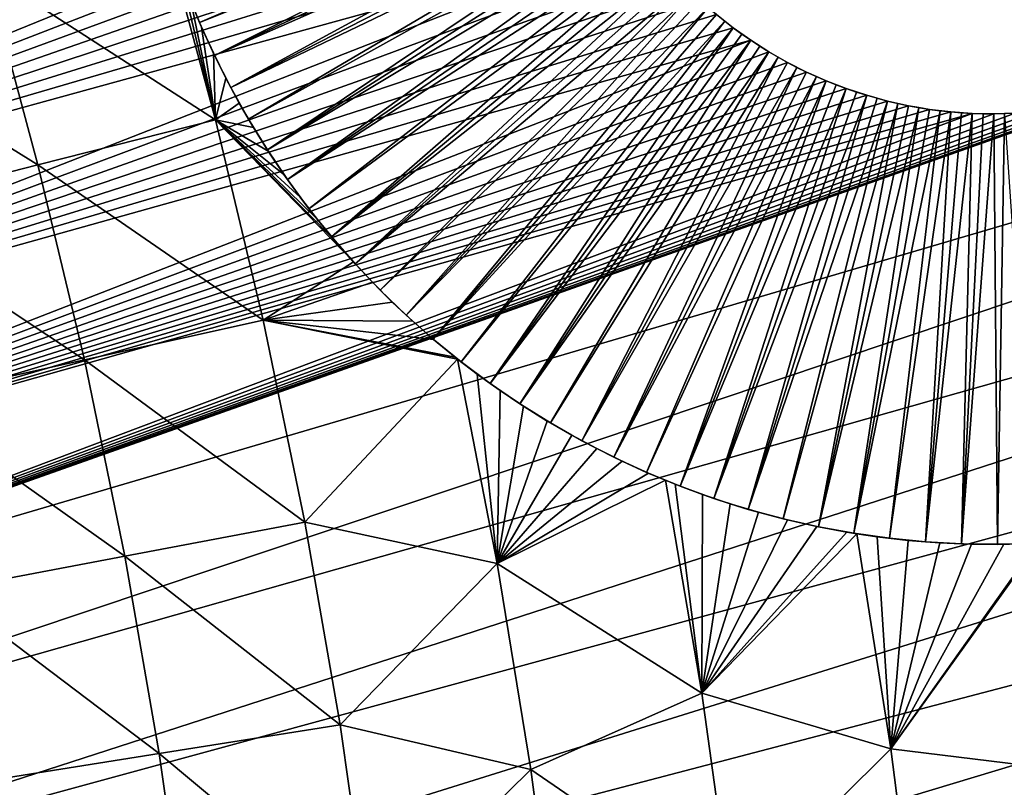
# Model space of a CAD drawing. Header units: millimetres. Extents: x -50 to 50, y -50 to 50.
# Tile 441 of 562: x 33.1 to 38.3, y 5.2 to 9.2. Entities that reach past the tile are written whole.
import ezdxf

# ---------------------------------------------------------------- set-up
doc = ezdxf.new("R2010")
doc.units = ezdxf.units.MM
doc.header["$LTSCALE"] = 65.185185
for name, color, linetype in [('37', 7, 'CONTINUOUS'), ('39', 7, 'CONTINUOUS'), ('57', 7, 'CONTINUOUS'), ('60', 7, 'CONTINUOUS'), ('62', 7, 'CONTINUOUS')]:
    doc.layers.add(name, color=color, linetype=linetype)

msp = doc.modelspace()

# ---------------------------------------------------------------- linework, layer by layer
at = {"layer": '37', "color": 15, "linetype": 'Continuous', "true_color": 0xaf503c}
for points in [[(32.954, 9.4527, -9.2809), (33.8737, 9.7164, -8.7828), (34.1546, 8.6774, -8.7828), (32.954, 9.4527, -9.2809)], [(34.1546, 8.6774, -8.7828), (33.8737, 9.7164, -8.7828), (33.9728, 9.437, -8.7725), (34.1546, 8.6774, -8.7828)], [(32.0275, 9.187, -9.7652), (32.954, 9.4527, -9.2809), (33.2272, 8.4418, -9.2809), (32.0275, 9.187, -9.7652)], [(32.954, 9.4527, -9.2809), (34.1546, 8.6774, -8.7828), (33.2272, 8.4418, -9.2809), (32.954, 9.4527, -9.2809)], [(34.0252, 9.2985, -8.7652), (34.1546, 8.6774, -8.7828), (33.9728, 9.437, -8.7725), (34.0252, 9.2985, -8.7652)], [(34.082, 9.162, -8.755), (34.1546, 8.6774, -8.7828), (34.0252, 9.2985, -8.7652), (34.082, 9.162, -8.755)], [(32.0275, 9.187, -9.7652), (33.2272, 8.4418, -9.2809), (32.293, 8.2046, -9.7652), (32.0275, 9.187, -9.7652)], [(34.1432, 9.0276, -8.742), (34.1546, 8.6774, -8.7828), (34.082, 9.162, -8.755), (34.1432, 9.0276, -8.742)], [(34.2087, 8.8954, -8.7262), (34.1546, 8.6774, -8.7828), (34.1432, 9.0276, -8.742), (34.2087, 8.8954, -8.7262)], [(34.2784, 8.7656, -8.7075), (34.1546, 8.6774, -8.7828), (34.2087, 8.8954, -8.7262), (34.2784, 8.7656, -8.7075)], [(34.3522, 8.6384, -8.6861), (34.1546, 8.6774, -8.7828), (34.2784, 8.7656, -8.7075), (34.3522, 8.6384, -8.6861)], [(34.1546, 8.6774, -8.7828), (34.4036, 7.6302, -8.7828), (33.2272, 8.4418, -9.2809), (34.1546, 8.6774, -8.7828)], [(34.4036, 7.6302, -8.7828), (34.1546, 8.6774, -8.7828), (34.8751, 7.9351, -8.501), (34.4036, 7.6302, -8.7828)], [(34.8751, 7.9351, -8.501), (34.1546, 8.6774, -8.7828), (34.779, 8.0446, -8.5384), (34.8751, 7.9351, -8.501)], [(34.779, 8.0446, -8.5384), (34.1546, 8.6774, -8.7828), (34.6862, 8.1573, -8.5732), (34.779, 8.0446, -8.5384)], [(34.6862, 8.1573, -8.5732), (34.1546, 8.6774, -8.7828), (34.5971, 8.2732, -8.6054), (34.6862, 8.1573, -8.5732)], [(34.5971, 8.2732, -8.6054), (34.1546, 8.6774, -8.7828), (34.5116, 8.3921, -8.635), (34.5971, 8.2732, -8.6054)], [(34.5116, 8.3921, -8.635), (34.1546, 8.6774, -8.7828), (34.4299, 8.5138, -8.6619), (34.5116, 8.3921, -8.635)], [(34.4299, 8.5138, -8.6619), (34.1546, 8.6774, -8.7828), (34.3522, 8.6384, -8.6861), (34.4299, 8.5138, -8.6619)], [(33.2272, 8.4418, -9.2809), (33.4694, 7.4231, -9.2809), (32.293, 8.2046, -9.7652), (33.2272, 8.4418, -9.2809)], [(33.2272, 8.4418, -9.2809), (34.4036, 7.6302, -8.7828), (33.4694, 7.4231, -9.2809), (33.2272, 8.4418, -9.2809)], [(32.293, 8.2046, -9.7652), (33.4694, 7.4231, -9.2809), (32.5284, 7.2145, -9.7652), (32.293, 8.2046, -9.7652)], [(34.9748, 7.8288, -8.4611), (34.4036, 7.6302, -8.7828), (34.8751, 7.9351, -8.501), (34.9748, 7.8288, -8.4611)], [(35.0778, 7.7258, -8.4187), (34.4036, 7.6302, -8.7828), (34.9748, 7.8288, -8.4611), (35.0778, 7.7258, -8.4187)], [(35.184, 7.6262, -8.3738), (34.4036, 7.6302, -8.7828), (35.0778, 7.7258, -8.4187), (35.184, 7.6262, -8.3738)], [(34.4036, 7.6302, -8.7828), (34.6205, 6.5759, -8.7828), (33.4694, 7.4231, -9.2809), (34.4036, 7.6302, -8.7828)], [(34.6205, 6.5759, -8.7828), (34.4036, 7.6302, -8.7828), (35.4184, 7.4277, -8.2712), (34.6205, 6.5759, -8.7828)], [(35.4184, 7.4277, -8.2712), (34.4036, 7.6302, -8.7828), (35.406, 7.4376, -8.2767), (35.4184, 7.4277, -8.2712)], [(35.406, 7.4376, -8.2767), (34.4036, 7.6302, -8.7828), (35.2934, 7.5302, -8.3265), (35.406, 7.4376, -8.2767)], [(35.2934, 7.5302, -8.3265), (34.4036, 7.6302, -8.7828), (35.184, 7.6262, -8.3738), (35.2934, 7.5302, -8.3265)], [(33.4694, 7.4231, -9.2809), (33.6804, 6.3975, -9.2809), (32.5284, 7.2145, -9.7652), (33.4694, 7.4231, -9.2809)], [(33.4694, 7.4231, -9.2809), (34.6205, 6.5759, -8.7828), (33.6804, 6.3975, -9.2809), (33.4694, 7.4231, -9.2809)], [(35.626, 6.3586, -8.271), (34.6205, 6.5759, -8.7828), (35.4184, 7.4277, -8.2712), (35.626, 6.3586, -8.271)], [(35.626, 6.3586, -8.271), (35.4184, 7.4277, -8.2712), (35.5217, 7.3485, -8.2245), (35.626, 6.3586, -8.271)], [(35.626, 6.3586, -8.271), (35.5217, 7.3485, -8.2245), (35.6405, 7.2632, -8.1699), (35.626, 6.3586, -8.271)], [(35.7623, 7.1815, -8.1128), (35.626, 6.3586, -8.271), (35.6405, 7.2632, -8.1699), (35.7623, 7.1815, -8.1128)], [(32.5284, 7.2145, -9.7652), (33.6804, 6.3975, -9.2809), (32.7335, 6.2177, -9.7652), (32.5284, 7.2145, -9.7652)], [(35.8869, 7.1037, -8.0534), (35.626, 6.3586, -8.271), (35.7623, 7.1815, -8.1128), (35.8869, 7.1037, -8.0534)], [(36.0147, 7.0296, -7.9916), (35.626, 6.3586, -8.271), (35.8869, 7.1037, -8.0534), (36.0147, 7.0296, -7.9916)], [(36.1454, 6.9595, -7.9272), (35.626, 6.3586, -8.271), (36.0147, 7.0296, -7.9916), (36.1454, 6.9595, -7.9272)], [(36.2789, 6.8934, -7.8605), (35.626, 6.3586, -8.271), (36.1454, 6.9595, -7.9272), (36.2789, 6.8934, -7.8605)], [(36.4154, 6.8314, -7.7914), (35.626, 6.3586, -8.271), (36.2789, 6.8934, -7.8605), (36.4154, 6.8314, -7.7914)], [(36.5039, 6.7941, -7.746), (35.626, 6.3586, -8.271), (36.4154, 6.8314, -7.7914), (36.5039, 6.7941, -7.746)], [(36.6938, 5.682, -7.7458), (35.626, 6.3586, -8.271), (36.5039, 6.7941, -7.746), (36.6938, 5.682, -7.7458)], [(36.6938, 5.682, -7.7458), (36.5039, 6.7941, -7.746), (36.5549, 6.7736, -7.7197), (36.6938, 5.682, -7.7458)], [(36.6938, 5.682, -7.7458), (36.5549, 6.7736, -7.7197), (36.6972, 6.7202, -7.6455), (36.6938, 5.682, -7.7458)], [(36.8424, 6.6712, -7.5688), (36.6938, 5.682, -7.7458), (36.6972, 6.7202, -7.6455), (36.8424, 6.6712, -7.5688)], [(36.9905, 6.6268, -7.4896), (36.6938, 5.682, -7.7458), (36.8424, 6.6712, -7.5688), (36.9905, 6.6268, -7.4896)], [(37.1413, 6.5873, -7.4078), (36.6938, 5.682, -7.7458), (36.9905, 6.6268, -7.4896), (37.1413, 6.5873, -7.4078)], [(37.2951, 6.5526, -7.3235), (36.6938, 5.682, -7.7458), (37.1413, 6.5873, -7.4078), (37.2951, 6.5526, -7.3235)], [(34.6205, 6.5759, -8.7828), (34.8051, 5.5155, -8.7828), (33.6804, 6.3975, -9.2809), (34.6205, 6.5759, -8.7828)], [(34.8051, 5.5155, -8.7828), (34.6205, 6.5759, -8.7828), (35.626, 6.3586, -8.271), (34.8051, 5.5155, -8.7828)], [(37.4515, 6.5231, -7.2365), (36.6938, 5.682, -7.7458), (37.2951, 6.5526, -7.3235), (37.4515, 6.5231, -7.2365)], [(37.5037, 6.5145, -7.2073), (36.6938, 5.682, -7.7458), (37.4515, 6.5231, -7.2365), (37.5037, 6.5145, -7.2073)], [(37.682, 5.3904, -7.207), (36.6938, 5.682, -7.7458), (37.5037, 6.5145, -7.2073), (37.682, 5.3904, -7.207)], [(37.682, 5.3904, -7.207), (37.5037, 6.5145, -7.2073), (37.6105, 6.4989, -7.147), (37.682, 5.3904, -7.207)], [(37.682, 5.3904, -7.207), (37.6105, 6.4989, -7.147), (37.7722, 6.4802, -7.0549), (37.682, 5.3904, -7.207)], [(37.9365, 6.4673, -6.9602), (37.682, 5.3904, -7.207), (37.7722, 6.4802, -7.0549), (37.9365, 6.4673, -6.9602)], [(38.1032, 6.4603, -6.8629), (37.682, 5.3904, -7.207), (37.9365, 6.4673, -6.9602), (38.1032, 6.4603, -6.8629)], [(38.6341, 5.2734, -6.655), (37.682, 5.3904, -7.207), (38.4525, 6.4658, -6.655), (38.6341, 5.2734, -6.655)], [(38.4525, 6.4658, -6.655), (37.682, 5.3904, -7.207), (38.4432, 6.4653, -6.6606), (38.4525, 6.4658, -6.655)], [(38.4432, 6.4653, -6.6606), (37.682, 5.3904, -7.207), (38.2721, 6.4596, -6.763), (38.4432, 6.4653, -6.6606)], [(38.2721, 6.4596, -6.763), (37.682, 5.3904, -7.207), (38.1032, 6.4603, -6.8629), (38.2721, 6.4596, -6.763)], [(33.6804, 6.3975, -9.2809), (33.86, 5.3659, -9.2809), (32.7335, 6.2177, -9.7652), (33.6804, 6.3975, -9.2809)], [(33.6804, 6.3975, -9.2809), (34.8051, 5.5155, -8.7828), (33.86, 5.3659, -9.2809), (33.6804, 6.3975, -9.2809)], [(35.8012, 5.2834, -8.271), (34.8051, 5.5155, -8.7828), (35.626, 6.3586, -8.271), (35.8012, 5.2834, -8.271)], [(35.8012, 5.2834, -8.271), (35.626, 6.3586, -8.271), (36.6938, 5.682, -7.7458), (35.8012, 5.2834, -8.271)], [(32.7335, 6.2177, -9.7652), (33.86, 5.3659, -9.2809), (32.908, 5.2151, -9.7652), (32.7335, 6.2177, -9.7652)], [(36.8494, 4.5642, -7.7458), (35.8012, 5.2834, -8.271), (36.6938, 5.682, -7.7458), (36.8494, 4.5642, -7.7458)], [(36.8494, 4.5642, -7.7458), (36.6938, 5.682, -7.7458), (37.682, 5.3904, -7.207), (36.8494, 4.5642, -7.7458)], [(34.8051, 5.5155, -8.7828), (34.9572, 4.45, -8.7828), (33.86, 5.3659, -9.2809), (34.8051, 5.5155, -8.7828)], [(34.9572, 4.45, -8.7828), (34.8051, 5.5155, -8.7828), (35.8012, 5.2834, -8.271), (34.9572, 4.45, -8.7828)], [(33.86, 5.3659, -9.2809), (34.008, 4.3292, -9.2809), (32.908, 5.2151, -9.7652), (33.86, 5.3659, -9.2809)], [(33.86, 5.3659, -9.2809), (34.9572, 4.45, -8.7828), (34.008, 4.3292, -9.2809), (33.86, 5.3659, -9.2809)], [(37.8263, 4.2608, -7.207), (36.8494, 4.5642, -7.7458), (37.682, 5.3904, -7.207), (37.8263, 4.2608, -7.207)], [(37.8263, 4.2608, -7.207), (37.682, 5.3904, -7.207), (38.6341, 5.2734, -6.655), (37.8263, 4.2608, -7.207)], [(35.9439, 4.2035, -8.271), (34.9572, 4.45, -8.7828), (35.8012, 5.2834, -8.271), (35.9439, 4.2035, -8.271)], [(35.9439, 4.2035, -8.271), (35.8012, 5.2834, -8.271), (36.8494, 4.5642, -7.7458), (35.9439, 4.2035, -8.271)], [(38.7786, 4.0758, -6.655), (37.8263, 4.2608, -7.207), (38.6341, 5.2734, -6.655), (38.7786, 4.0758, -6.655)], [(32.908, 5.2151, -9.7652), (34.008, 4.3292, -9.2809), (33.0519, 4.2076, -9.7652), (32.908, 5.2151, -9.7652)]]:
    msp.add_3dface(points, dxfattribs=at)
at = {"layer": '39', "color": 15, "linetype": 'Continuous', "true_color": 0xaf503c}
for points in [[(30.4463, 5.8221, 4.5), (48.4369, 11.125, 4.5), (38.8815, 8.8124, 4.5), (30.4463, 5.8221, 4.5)], [(30.57, 5.1324, 4.5), (48.4369, 11.125, 4.5), (30.4463, 5.8221, 4.5), (30.57, 5.1324, 4.5)], [(48.6277, 10.2586, 4.5), (48.4369, 11.125, 4.5), (30.57, 5.1324, 4.5), (48.6277, 10.2586, 4.5)], [(29.5958, 9.2187, 4.5), (29.7965, 8.5473, 4.5), (35.958, 11.004, 4.5), (29.5958, 9.2187, 4.5)], [(35.958, 11.004, 4.5), (29.7965, 8.5473, 4.5), (35.9586, 10.8918, 4.5), (35.958, 11.004, 4.5)], [(35.9586, 10.8918, 4.5), (29.7965, 8.5473, 4.5), (35.9647, 10.7798, 4.5), (35.9586, 10.8918, 4.5)], [(35.9647, 10.7798, 4.5), (29.7965, 8.5473, 4.5), (35.9765, 10.6682, 4.5), (35.9647, 10.7798, 4.5)], [(35.9765, 10.6682, 4.5), (29.7965, 8.5473, 4.5), (35.9937, 10.5574, 4.5), (35.9765, 10.6682, 4.5)], [(35.9937, 10.5574, 4.5), (29.7965, 8.5473, 4.5), (36.0165, 10.4476, 4.5), (35.9937, 10.5574, 4.5)], [(29.7965, 8.5473, 4.5), (36.0447, 10.3389, 4.5), (36.0165, 10.4476, 4.5), (29.7965, 8.5473, 4.5)], [(29.7965, 8.5473, 4.5), (29.9821, 7.8716, 4.5), (36.0447, 10.3389, 4.5), (29.7965, 8.5473, 4.5)], [(36.0447, 10.3389, 4.5), (29.9821, 7.8716, 4.5), (36.0784, 10.2319, 4.5), (36.0447, 10.3389, 4.5)], [(30.6781, 4.4402, 4.5), (48.6277, 10.2586, 4.5), (30.57, 5.1324, 4.5), (30.6781, 4.4402, 4.5)], [(48.803, 9.389, 4.5), (48.6277, 10.2586, 4.5), (30.6781, 4.4402, 4.5), (48.803, 9.389, 4.5)], [(36.0784, 10.2319, 4.5), (29.9821, 7.8716, 4.5), (36.1172, 10.1267, 4.5), (36.0784, 10.2319, 4.5)], [(36.1172, 10.1267, 4.5), (29.9821, 7.8716, 4.5), (36.1613, 10.0235, 4.5), (36.1172, 10.1267, 4.5)], [(36.1613, 10.0235, 4.5), (29.9821, 7.8716, 4.5), (36.2105, 9.9227, 4.5), (36.1613, 10.0235, 4.5)], [(36.2105, 9.9227, 4.5), (29.9821, 7.8716, 4.5), (36.2646, 9.8244, 4.5), (36.2105, 9.9227, 4.5)], [(36.2646, 9.8244, 4.5), (29.9821, 7.8716, 4.5), (36.3236, 9.729, 4.5), (36.2646, 9.8244, 4.5)], [(36.3236, 9.729, 4.5), (29.9821, 7.8716, 4.5), (36.3873, 9.6366, 4.5), (36.3236, 9.729, 4.5)], [(29.9821, 7.8716, 4.5), (30.1522, 7.1921, 4.5), (36.3873, 9.6366, 4.5), (29.9821, 7.8716, 4.5)], [(36.3873, 9.6366, 4.5), (30.1522, 7.1921, 4.5), (36.4555, 9.5475, 4.5), (36.3873, 9.6366, 4.5)], [(36.4555, 9.5475, 4.5), (30.1522, 7.1921, 4.5), (36.528, 9.4619, 4.5), (36.4555, 9.5475, 4.5)], [(36.528, 9.4619, 4.5), (30.1522, 7.1921, 4.5), (36.6047, 9.3801, 4.5), (36.528, 9.4619, 4.5)], [(36.6047, 9.3801, 4.5), (30.1522, 7.1921, 4.5), (36.6854, 9.3022, 4.5), (36.6047, 9.3801, 4.5)], [(30.7706, 3.7457, 4.5), (48.803, 9.389, 4.5), (30.6781, 4.4402, 4.5), (30.7706, 3.7457, 4.5)], [(48.9628, 8.5163, 4.5), (48.803, 9.389, 4.5), (30.7706, 3.7457, 4.5), (48.9628, 8.5163, 4.5)], [(36.6854, 9.3022, 4.5), (30.1522, 7.1921, 4.5), (36.7699, 9.2283, 4.5), (36.6854, 9.3022, 4.5)], [(36.7699, 9.2283, 4.5), (30.1522, 7.1921, 4.5), (36.858, 9.1588, 4.5), (36.7699, 9.2283, 4.5)], [(36.858, 9.1588, 4.5), (30.1522, 7.1921, 4.5), (36.9494, 9.0938, 4.5), (36.858, 9.1588, 4.5)], [(30.1522, 7.1921, 4.5), (30.307, 6.5087, 4.5), (36.9494, 9.0938, 4.5), (30.1522, 7.1921, 4.5)], [(36.9494, 9.0938, 4.5), (30.307, 6.5087, 4.5), (37.0439, 9.0334, 4.5), (36.9494, 9.0938, 4.5)], [(37.0439, 9.0334, 4.5), (30.307, 6.5087, 4.5), (37.1414, 8.9778, 4.5), (37.0439, 9.0334, 4.5)], [(37.1414, 8.9778, 4.5), (30.307, 6.5087, 4.5), (37.2415, 8.9271, 4.5), (37.1414, 8.9778, 4.5)], [(37.2415, 8.9271, 4.5), (30.307, 6.5087, 4.5), (37.3439, 8.8815, 4.5), (37.2415, 8.9271, 4.5)], [(37.3439, 8.8815, 4.5), (30.307, 6.5087, 4.5), (37.4486, 8.841, 4.5), (37.3439, 8.8815, 4.5)], [(37.4486, 8.841, 4.5), (30.307, 6.5087, 4.5), (37.5551, 8.8058, 4.5), (37.4486, 8.841, 4.5)], [(37.5551, 8.8058, 4.5), (30.307, 6.5087, 4.5), (37.6632, 8.776, 4.5), (37.5551, 8.8058, 4.5)], [(38.7737, 8.7815, 4.5), (30.4463, 5.8221, 4.5), (38.8815, 8.8124, 4.5), (38.7737, 8.7815, 4.5)], [(37.6632, 8.776, 4.5), (30.307, 6.5087, 4.5), (37.7728, 8.7515, 4.5), (37.6632, 8.776, 4.5)], [(37.7728, 8.7515, 4.5), (30.307, 6.5087, 4.5), (37.8833, 8.7326, 4.5), (37.7728, 8.7515, 4.5)], [(38.6644, 8.756, 4.5), (30.4463, 5.8221, 4.5), (38.7737, 8.7815, 4.5), (38.6644, 8.756, 4.5)], [(38.554, 8.736, 4.5), (30.4463, 5.8221, 4.5), (38.6644, 8.756, 4.5), (38.554, 8.736, 4.5)], [(37.8833, 8.7326, 4.5), (30.307, 6.5087, 4.5), (37.9947, 8.7192, 4.5), (37.8833, 8.7326, 4.5)], [(37.9947, 8.7192, 4.5), (30.307, 6.5087, 4.5), (38.1066, 8.7114, 4.5), (37.9947, 8.7192, 4.5)], [(30.307, 6.5087, 4.5), (30.4463, 5.8221, 4.5), (38.1066, 8.7114, 4.5), (30.307, 6.5087, 4.5)], [(38.4428, 8.7215, 4.5), (30.4463, 5.8221, 4.5), (38.554, 8.736, 4.5), (38.4428, 8.7215, 4.5)], [(38.3309, 8.7125, 4.5), (30.4463, 5.8221, 4.5), (38.4428, 8.7215, 4.5), (38.3309, 8.7125, 4.5)], [(38.2188, 8.7092, 4.5), (30.4463, 5.8221, 4.5), (38.3309, 8.7125, 4.5), (38.2188, 8.7092, 4.5)], [(38.1066, 8.7114, 4.5), (30.4463, 5.8221, 4.5), (38.2188, 8.7092, 4.5), (38.1066, 8.7114, 4.5)], [(30.8473, 3.0493, 4.5), (48.9628, 8.5163, 4.5), (30.7706, 3.7457, 4.5), (30.8473, 3.0493, 4.5)], [(49.1069, 7.641, 4.5), (48.9628, 8.5163, 4.5), (30.8473, 3.0493, 4.5), (49.1069, 7.641, 4.5)], [(30.9083, 2.3513, 4.5), (49.1069, 7.641, 4.5), (30.8473, 3.0493, 4.5), (30.9083, 2.3513, 4.5)], [(30.9535, 1.6522, 4.5), (49.1069, 7.641, 4.5), (30.9083, 2.3513, 4.5), (30.9535, 1.6522, 4.5)], [(49.2355, 6.7632, 4.5), (49.1069, 7.641, 4.5), (30.9535, 1.6522, 4.5), (49.2355, 6.7632, 4.5)], [(30.9829, 0.9522, 4.5), (49.2355, 6.7632, 4.5), (30.9535, 1.6522, 4.5), (30.9829, 0.9522, 4.5)], [(49.3483, 5.8833, 4.5), (49.2355, 6.7632, 4.5), (30.9829, 0.9522, 4.5), (49.3483, 5.8833, 4.5)], [(30.9964, 0.2516, 4.5), (49.3483, 5.8833, 4.5), (30.9829, 0.9522, 4.5), (30.9964, 0.2516, 4.5)], [(49.4454, 5.0015, 4.5), (49.3483, 5.8833, 4.5), (30.9964, 0.2516, 4.5), (49.4454, 5.0015, 4.5)]]:
    msp.add_3dface(points, dxfattribs=at)
at = {"layer": '57', "color": 15, "linetype": 'Continuous', "true_color": 0xaf503c}
for points in [[(36.7699, 9.2283, -0.5), (36.858, 9.1588, 4.5), (36.8135, 9.193, -0.5), (36.7699, 9.2283, -0.5)], [(36.7699, 9.2283, 4.5), (36.858, 9.1588, 4.5), (36.7699, 9.2283, -0.5), (36.7699, 9.2283, 4.5)], [(36.8135, 9.193, -0.5), (36.858, 9.1588, 4.5), (36.858, 9.1588, -0.5), (36.8135, 9.193, -0.5)], [(36.858, 9.1588, 4.5), (36.9494, 9.0938, 4.5), (36.858, 9.1588, -0.5), (36.858, 9.1588, 4.5)], [(36.858, 9.1588, -0.5), (36.9494, 9.0938, 4.5), (36.9033, 9.1257, -0.5), (36.858, 9.1588, -0.5)], [(36.9033, 9.1257, -0.5), (36.9494, 9.0938, 4.5), (36.9494, 9.0938, -0.5), (36.9033, 9.1257, -0.5)], [(36.9494, 9.0938, 4.5), (37.0439, 9.0334, 4.5), (36.9494, 9.0938, -0.5), (36.9494, 9.0938, 4.5)], [(36.9494, 9.0938, -0.5), (37.0439, 9.0334, 4.5), (36.9963, 9.063, -0.5), (36.9494, 9.0938, -0.5)], [(36.9963, 9.063, -0.5), (37.0439, 9.0334, 4.5), (37.0439, 9.0334, -0.5), (36.9963, 9.063, -0.5)], [(37.0439, 9.0334, -0.5), (37.1414, 8.9778, 4.5), (37.0923, 9.005, -0.5), (37.0439, 9.0334, -0.5)], [(37.0439, 9.0334, 4.5), (37.1414, 8.9778, 4.5), (37.0439, 9.0334, -0.5), (37.0439, 9.0334, 4.5)], [(37.0923, 9.005, -0.5), (37.1414, 8.9778, 4.5), (37.1414, 8.9778, -0.5), (37.0923, 9.005, -0.5)], [(37.1414, 8.9778, -0.5), (37.2415, 8.9271, 4.5), (37.1911, 8.9518, -0.5), (37.1414, 8.9778, -0.5)], [(37.1414, 8.9778, 4.5), (37.2415, 8.9271, 4.5), (37.1414, 8.9778, -0.5), (37.1414, 8.9778, 4.5)], [(37.1911, 8.9518, -0.5), (37.2415, 8.9271, 4.5), (37.2415, 8.9271, -0.5), (37.1911, 8.9518, -0.5)], [(37.2415, 8.9271, 4.5), (37.3439, 8.8815, 4.5), (37.2415, 8.9271, -0.5), (37.2415, 8.9271, 4.5)], [(37.2415, 8.9271, -0.5), (37.3439, 8.8815, 4.5), (37.2924, 8.9037, -0.5), (37.2415, 8.9271, -0.5)], [(37.2924, 8.9037, -0.5), (37.3439, 8.8815, 4.5), (37.3439, 8.8815, -0.5), (37.2924, 8.9037, -0.5)], [(37.3439, 8.8815, 4.5), (37.4486, 8.841, 4.5), (37.3439, 8.8815, -0.5), (37.3439, 8.8815, 4.5)], [(37.3439, 8.8815, -0.5), (37.4486, 8.841, 4.5), (37.396, 8.8606, -0.5), (37.3439, 8.8815, -0.5)], [(37.396, 8.8606, -0.5), (37.4486, 8.841, 4.5), (37.4486, 8.841, -0.5), (37.396, 8.8606, -0.5)], [(37.4486, 8.841, -0.5), (37.5551, 8.8058, 4.5), (37.5016, 8.8227, -0.5), (37.4486, 8.841, -0.5)], [(37.4486, 8.841, 4.5), (37.5551, 8.8058, 4.5), (37.4486, 8.841, -0.5), (37.4486, 8.841, 4.5)], [(37.5016, 8.8227, -0.5), (37.5551, 8.8058, 4.5), (37.5551, 8.8058, -0.5), (37.5016, 8.8227, -0.5)], [(37.5551, 8.8058, -0.5), (37.6632, 8.776, 4.5), (37.609, 8.7902, -0.5), (37.5551, 8.8058, -0.5)], [(37.5551, 8.8058, 4.5), (37.6632, 8.776, 4.5), (37.5551, 8.8058, -0.5), (37.5551, 8.8058, 4.5)], [(37.609, 8.7902, -0.5), (37.6632, 8.776, 4.5), (37.6633, 8.776, -0.5), (37.609, 8.7902, -0.5)], [(37.6632, 8.776, 4.5), (37.7728, 8.7515, 4.5), (37.6633, 8.776, -0.5), (37.6632, 8.776, 4.5)], [(37.6633, 8.776, -0.5), (37.7728, 8.7515, 4.5), (37.7178, 8.7631, -0.5), (37.6633, 8.776, -0.5)], [(37.7178, 8.7631, -0.5), (37.7728, 8.7515, 4.5), (37.7727, 8.7515, -0.5), (37.7178, 8.7631, -0.5)], [(37.7728, 8.7515, 4.5), (37.8833, 8.7326, 4.5), (37.7727, 8.7515, -0.5), (37.7728, 8.7515, 4.5)], [(37.7727, 8.7515, -0.5), (37.8833, 8.7326, 4.5), (37.8279, 8.7414, -0.5), (37.7727, 8.7515, -0.5)], [(37.8279, 8.7414, -0.5), (37.8833, 8.7326, 4.5), (37.8833, 8.7326, -0.5), (37.8279, 8.7414, -0.5)], [(37.8833, 8.7326, -0.5), (37.9947, 8.7192, 4.5), (37.9389, 8.7252, -0.5), (37.8833, 8.7326, -0.5)], [(37.8833, 8.7326, 4.5), (37.9947, 8.7192, 4.5), (37.8833, 8.7326, -0.5), (37.8833, 8.7326, 4.5)], [(37.9389, 8.7252, -0.5), (37.9947, 8.7192, 4.5), (37.9947, 8.7192, -0.5), (37.9389, 8.7252, -0.5)], [(37.9947, 8.7192, -0.5), (38.1066, 8.7114, 4.5), (38.0506, 8.7146, -0.5), (37.9947, 8.7192, -0.5)], [(37.9947, 8.7192, 4.5), (38.1066, 8.7114, 4.5), (37.9947, 8.7192, -0.5), (37.9947, 8.7192, 4.5)], [(38.0506, 8.7146, -0.5), (38.1066, 8.7114, 4.5), (38.1066, 8.7114, -0.5), (38.0506, 8.7146, -0.5)], [(38.1066, 8.7114, 4.5), (38.2188, 8.7092, 4.5), (38.1066, 8.7114, -0.5), (38.1066, 8.7114, 4.5)], [(38.1066, 8.7114, -0.5), (38.2188, 8.7092, 4.5), (38.1627, 8.7096, -0.5), (38.1066, 8.7114, -0.5)], [(38.1627, 8.7096, -0.5), (38.2188, 8.7092, 4.5), (38.2188, 8.7092, -0.5), (38.1627, 8.7096, -0.5)], [(38.2188, 8.7092, 4.5), (38.3309, 8.7125, 4.5), (38.2188, 8.7092, -0.5), (38.2188, 8.7092, 4.5)], [(38.2188, 8.7092, -0.5), (38.3309, 8.7125, 4.5), (38.2749, 8.7101, -0.5), (38.2188, 8.7092, -0.5)]]:
    msp.add_3dface(points, dxfattribs=at)
at = {"layer": '60', "color": 15, "linetype": 'Continuous', "true_color": 0xaf503c}
for points in [[(34.0715, 9.1864, -2.75), (34.0252, 9.2985, -8.7652), (34.0009, 9.3611, -2.75), (34.0715, 9.1864, -2.75)], [(34.082, 9.162, -8.755), (34.0252, 9.2985, -8.7652), (34.0715, 9.1864, -2.75), (34.082, 9.162, -8.755)], [(34.1493, 9.0147, -2.75), (34.082, 9.162, -8.755), (34.0715, 9.1864, -2.75), (34.1493, 9.0147, -2.75)], [(34.1432, 9.0276, -8.742), (34.082, 9.162, -8.755), (34.1493, 9.0147, -2.75), (34.1432, 9.0276, -8.742)], [(34.2087, 8.8954, -8.7262), (34.1432, 9.0276, -8.742), (34.1493, 9.0147, -2.75), (34.2087, 8.8954, -8.7262)], [(34.2343, 8.8465, -2.75), (34.2087, 8.8954, -8.7262), (34.1493, 9.0147, -2.75), (34.2343, 8.8465, -2.75)], [(34.2784, 8.7656, -8.7075), (34.2087, 8.8954, -8.7262), (34.2343, 8.8465, -2.75), (34.2784, 8.7656, -8.7075)], [(34.3263, 8.682, -2.75), (34.2784, 8.7656, -8.7075), (34.2343, 8.8465, -2.75), (34.3263, 8.682, -2.75)], [(34.3522, 8.6384, -8.6861), (34.2784, 8.7656, -8.7075), (34.3263, 8.682, -2.75), (34.3522, 8.6384, -8.6861)], [(34.425, 8.5214, -2.75), (34.3522, 8.6384, -8.6861), (34.3263, 8.682, -2.75), (34.425, 8.5214, -2.75)], [(34.4299, 8.5138, -8.6619), (34.3522, 8.6384, -8.6861), (34.425, 8.5214, -2.75), (34.4299, 8.5138, -8.6619)], [(34.5304, 8.3652, -2.75), (34.4299, 8.5138, -8.6619), (34.425, 8.5214, -2.75), (34.5304, 8.3652, -2.75)], [(34.5116, 8.3921, -8.635), (34.4299, 8.5138, -8.6619), (34.5304, 8.3652, -2.75), (34.5116, 8.3921, -8.635)], [(34.5971, 8.2732, -8.6054), (34.5116, 8.3921, -8.635), (34.5304, 8.3652, -2.75), (34.5971, 8.2732, -8.6054)], [(34.6423, 8.2135, -2.75), (34.5971, 8.2732, -8.6054), (34.5304, 8.3652, -2.75), (34.6423, 8.2135, -2.75)], [(34.6862, 8.1573, -8.5732), (34.5971, 8.2732, -8.6054), (34.6423, 8.2135, -2.75), (34.6862, 8.1573, -8.5732)], [(34.7604, 8.0666, -2.75), (34.6862, 8.1573, -8.5732), (34.6423, 8.2135, -2.75), (34.7604, 8.0666, -2.75)], [(34.779, 8.0446, -8.5384), (34.6862, 8.1573, -8.5732), (34.7604, 8.0666, -2.75), (34.779, 8.0446, -8.5384)], [(34.8845, 7.9248, -2.75), (34.779, 8.0446, -8.5384), (34.7604, 8.0666, -2.75), (34.8845, 7.9248, -2.75)], [(34.8751, 7.9351, -8.501), (34.779, 8.0446, -8.5384), (34.8845, 7.9248, -2.75), (34.8751, 7.9351, -8.501)], [(34.9748, 7.8288, -8.4611), (34.8751, 7.9351, -8.501), (34.8845, 7.9248, -2.75), (34.9748, 7.8288, -8.4611)], [(35.0145, 7.7883, -2.75), (34.9748, 7.8288, -8.4611), (34.8845, 7.9248, -2.75), (35.0145, 7.7883, -2.75)], [(35.0778, 7.7258, -8.4187), (34.9748, 7.8288, -8.4611), (35.0145, 7.7883, -2.75), (35.0778, 7.7258, -8.4187)], [(35.1501, 7.6573, -2.75), (35.0778, 7.7258, -8.4187), (35.0145, 7.7883, -2.75), (35.1501, 7.6573, -2.75)], [(35.184, 7.6262, -8.3738), (35.0778, 7.7258, -8.4187), (35.1501, 7.6573, -2.75), (35.184, 7.6262, -8.3738)], [(35.291, 7.5322, -2.75), (35.184, 7.6262, -8.3738), (35.1501, 7.6573, -2.75), (35.291, 7.5322, -2.75)], [(35.2934, 7.5302, -8.3265), (35.184, 7.6262, -8.3738), (35.291, 7.5322, -2.75), (35.2934, 7.5302, -8.3265)], [(35.4371, 7.4131, -2.75), (35.2934, 7.5302, -8.3265), (35.291, 7.5322, -2.75), (35.4371, 7.4131, -2.75)], [(35.406, 7.4376, -8.2767), (35.2934, 7.5302, -8.3265), (35.4371, 7.4131, -2.75), (35.406, 7.4376, -8.2767)], [(35.4184, 7.4277, -8.2712), (35.406, 7.4376, -8.2767), (35.4371, 7.4131, -2.75), (35.4184, 7.4277, -8.2712)], [(35.5217, 7.3485, -8.2245), (35.4184, 7.4277, -8.2712), (35.4371, 7.4131, -2.75), (35.5217, 7.3485, -8.2245)], [(35.588, 7.3002, -2.75), (35.5217, 7.3485, -8.2245), (35.4371, 7.4131, -2.75), (35.588, 7.3002, -2.75)], [(35.6405, 7.2632, -8.1699), (35.5217, 7.3485, -8.2245), (35.588, 7.3002, -2.75), (35.6405, 7.2632, -8.1699)], [(35.7435, 7.1937, -2.75), (35.6405, 7.2632, -8.1699), (35.588, 7.3002, -2.75), (35.7435, 7.1937, -2.75)], [(35.7623, 7.1815, -8.1128), (35.6405, 7.2632, -8.1699), (35.7435, 7.1937, -2.75), (35.7623, 7.1815, -8.1128)], [(35.9034, 7.0938, -2.75), (35.7623, 7.1815, -8.1128), (35.7435, 7.1937, -2.75), (35.9034, 7.0938, -2.75)], [(35.8869, 7.1037, -8.0534), (35.7623, 7.1815, -8.1128), (35.9034, 7.0938, -2.75), (35.8869, 7.1037, -8.0534)], [(36.0147, 7.0296, -7.9916), (35.8869, 7.1037, -8.0534), (35.9034, 7.0938, -2.75), (36.0147, 7.0296, -7.9916)], [(36.0673, 7.0007, -2.75), (36.0147, 7.0296, -7.9916), (35.9034, 7.0938, -2.75), (36.0673, 7.0007, -2.75)], [(36.1454, 6.9595, -7.9272), (36.0147, 7.0296, -7.9916), (36.0673, 7.0007, -2.75), (36.1454, 6.9595, -7.9272)], [(36.2349, 6.9146, -2.75), (36.1454, 6.9595, -7.9272), (36.0673, 7.0007, -2.75), (36.2349, 6.9146, -2.75)], [(36.2789, 6.8934, -7.8605), (36.1454, 6.9595, -7.9272), (36.2349, 6.9146, -2.75), (36.2789, 6.8934, -7.8605)], [(36.406, 6.8355, -2.75), (36.2789, 6.8934, -7.8605), (36.2349, 6.9146, -2.75), (36.406, 6.8355, -2.75)], [(36.4154, 6.8314, -7.7914), (36.2789, 6.8934, -7.8605), (36.406, 6.8355, -2.75), (36.4154, 6.8314, -7.7914)], [(36.5803, 6.7637, -2.75), (36.4154, 6.8314, -7.7914), (36.406, 6.8355, -2.75), (36.5803, 6.7637, -2.75)], [(36.5039, 6.7941, -7.746), (36.4154, 6.8314, -7.7914), (36.5803, 6.7637, -2.75), (36.5039, 6.7941, -7.746)], [(36.5549, 6.7736, -7.7197), (36.5039, 6.7941, -7.746), (36.5803, 6.7637, -2.75), (36.5549, 6.7736, -7.7197)], [(36.6972, 6.7202, -7.6455), (36.5549, 6.7736, -7.7197), (36.5803, 6.7637, -2.75), (36.6972, 6.7202, -7.6455)], [(36.7574, 6.6992, -2.75), (36.6972, 6.7202, -7.6455), (36.5803, 6.7637, -2.75), (36.7574, 6.6992, -2.75)], [(36.8424, 6.6712, -7.5688), (36.6972, 6.7202, -7.6455), (36.7574, 6.6992, -2.75), (36.8424, 6.6712, -7.5688)], [(36.937, 6.6422, -2.75), (36.8424, 6.6712, -7.5688), (36.7574, 6.6992, -2.75), (36.937, 6.6422, -2.75)], [(36.9905, 6.6268, -7.4896), (36.8424, 6.6712, -7.5688), (36.937, 6.6422, -2.75), (36.9905, 6.6268, -7.4896)], [(37.1189, 6.5928, -2.75), (36.9905, 6.6268, -7.4896), (36.937, 6.6422, -2.75), (37.1189, 6.5928, -2.75)], [(37.1413, 6.5873, -7.4078), (36.9905, 6.6268, -7.4896), (37.1189, 6.5928, -2.75), (37.1413, 6.5873, -7.4078)], [(37.3027, 6.551, -2.75), (37.1413, 6.5873, -7.4078), (37.1189, 6.5928, -2.75), (37.3027, 6.551, -2.75)], [(37.2951, 6.5526, -7.3235), (37.1413, 6.5873, -7.4078), (37.3027, 6.551, -2.75), (37.2951, 6.5526, -7.3235)], [(37.4515, 6.5231, -7.2365), (37.2951, 6.5526, -7.3235), (37.3027, 6.551, -2.75), (37.4515, 6.5231, -7.2365)], [(37.4881, 6.517, -2.75), (37.4515, 6.5231, -7.2365), (37.3027, 6.551, -2.75), (37.4881, 6.517, -2.75)], [(37.5037, 6.5145, -7.2073), (37.4515, 6.5231, -7.2365), (37.4881, 6.517, -2.75), (37.5037, 6.5145, -7.2073)], [(37.6748, 6.4908, -2.75), (37.5037, 6.5145, -7.2073), (37.4881, 6.517, -2.75), (37.6748, 6.4908, -2.75)], [(37.6105, 6.4989, -7.147), (37.5037, 6.5145, -7.2073), (37.6748, 6.4908, -2.75), (37.6105, 6.4989, -7.147)], [(37.7722, 6.4802, -7.0549), (37.6105, 6.4989, -7.147), (37.6748, 6.4908, -2.75), (37.7722, 6.4802, -7.0549)], [(37.8623, 6.4724, -2.75), (37.7722, 6.4802, -7.0549), (37.6748, 6.4908, -2.75), (37.8623, 6.4724, -2.75)], [(37.9365, 6.4673, -6.9602), (37.7722, 6.4802, -7.0549), (37.8623, 6.4724, -2.75), (37.9365, 6.4673, -6.9602)], [(38.0505, 6.4619, -2.75), (37.9365, 6.4673, -6.9602), (37.8623, 6.4724, -2.75), (38.0505, 6.4619, -2.75)], [(38.1032, 6.4603, -6.8629), (37.9365, 6.4673, -6.9602), (38.0505, 6.4619, -2.75), (38.1032, 6.4603, -6.8629)], [(38.239, 6.4592, -2.75), (38.1032, 6.4603, -6.8629), (38.0505, 6.4619, -2.75), (38.239, 6.4592, -2.75)], [(38.2721, 6.4596, -6.763), (38.1032, 6.4603, -6.8629), (38.239, 6.4592, -2.75), (38.2721, 6.4596, -6.763)], [(38.4274, 6.4645, -2.75), (38.2721, 6.4596, -6.763), (38.239, 6.4592, -2.75), (38.4274, 6.4645, -2.75)], [(38.4432, 6.4653, -6.6606), (38.2721, 6.4596, -6.763), (38.4274, 6.4645, -2.75), (38.4432, 6.4653, -6.6606)]]:
    msp.add_3dface(points, dxfattribs=at)
at = {"layer": '62', "color": 15, "linetype": 'Continuous', "true_color": 0xaf503c}
for points in [[(36.1386, 10.0748, -0.5), (34.0715, 9.1864, -2.75), (34.0009, 9.3611, -2.75), (36.1386, 10.0748, -0.5)], [(36.1386, 10.0748, -0.5), (36.1613, 10.0235, -0.5), (34.0715, 9.1864, -2.75), (36.1386, 10.0748, -0.5)], [(36.1613, 10.0235, -0.5), (34.1493, 9.0147, -2.75), (34.0715, 9.1864, -2.75), (36.1613, 10.0235, -0.5)], [(36.1613, 10.0235, -0.5), (36.1853, 9.9728, -0.5), (34.1493, 9.0147, -2.75), (36.1613, 10.0235, -0.5)], [(36.1853, 9.9728, -0.5), (36.2105, 9.9227, -0.5), (34.1493, 9.0147, -2.75), (36.1853, 9.9728, -0.5)], [(36.2105, 9.9227, -0.5), (34.2343, 8.8465, -2.75), (34.1493, 9.0147, -2.75), (36.2105, 9.9227, -0.5)], [(36.2105, 9.9227, -0.5), (36.237, 9.8732, -0.5), (34.2343, 8.8465, -2.75), (36.2105, 9.9227, -0.5)], [(36.237, 9.8732, -0.5), (36.2647, 9.8244, -0.5), (34.2343, 8.8465, -2.75), (36.237, 9.8732, -0.5)], [(36.2647, 9.8244, -0.5), (34.3263, 8.682, -2.75), (34.2343, 8.8465, -2.75), (36.2647, 9.8244, -0.5)], [(36.2647, 9.8244, -0.5), (36.2935, 9.7763, -0.5), (34.3263, 8.682, -2.75), (36.2647, 9.8244, -0.5)], [(36.2935, 9.7763, -0.5), (34.425, 8.5214, -2.75), (34.3263, 8.682, -2.75), (36.2935, 9.7763, -0.5)], [(36.2935, 9.7763, -0.5), (36.3236, 9.729, -0.5), (34.425, 8.5214, -2.75), (36.2935, 9.7763, -0.5)], [(36.3236, 9.729, -0.5), (36.3549, 9.6824, -0.5), (34.425, 8.5214, -2.75), (36.3236, 9.729, -0.5)], [(36.3549, 9.6824, -0.5), (34.5304, 8.3652, -2.75), (34.425, 8.5214, -2.75), (36.3549, 9.6824, -0.5)], [(36.3549, 9.6824, -0.5), (36.3873, 9.6366, -0.5), (34.5304, 8.3652, -2.75), (36.3549, 9.6824, -0.5)], [(36.3873, 9.6366, -0.5), (36.4208, 9.5916, -0.5), (34.5304, 8.3652, -2.75), (36.3873, 9.6366, -0.5)], [(36.4208, 9.5916, -0.5), (34.6423, 8.2135, -2.75), (34.5304, 8.3652, -2.75), (36.4208, 9.5916, -0.5)], [(36.4208, 9.5916, -0.5), (36.4555, 9.5475, -0.5), (34.6423, 8.2135, -2.75), (36.4208, 9.5916, -0.5)], [(36.4555, 9.5475, -0.5), (34.7604, 8.0666, -2.75), (34.6423, 8.2135, -2.75), (36.4555, 9.5475, -0.5)], [(36.4555, 9.5475, -0.5), (36.4912, 9.5043, -0.5), (34.7604, 8.0666, -2.75), (36.4555, 9.5475, -0.5)], [(36.4912, 9.5043, -0.5), (36.528, 9.4619, -0.5), (34.7604, 8.0666, -2.75), (36.4912, 9.5043, -0.5)], [(36.528, 9.4619, -0.5), (34.8845, 7.9248, -2.75), (34.7604, 8.0666, -2.75), (36.528, 9.4619, -0.5)], [(36.528, 9.4619, -0.5), (36.5659, 9.4205, -0.5), (34.8845, 7.9248, -2.75), (36.528, 9.4619, -0.5)], [(36.5659, 9.4205, -0.5), (36.6047, 9.3801, -0.5), (34.8845, 7.9248, -2.75), (36.5659, 9.4205, -0.5)], [(36.6047, 9.3801, -0.5), (35.0145, 7.7883, -2.75), (34.8845, 7.9248, -2.75), (36.6047, 9.3801, -0.5)], [(36.6047, 9.3801, -0.5), (36.6446, 9.3406, -0.5), (35.0145, 7.7883, -2.75), (36.6047, 9.3801, -0.5)], [(36.6446, 9.3406, -0.5), (35.1501, 7.6573, -2.75), (35.0145, 7.7883, -2.75), (36.6446, 9.3406, -0.5)], [(36.6446, 9.3406, -0.5), (36.6854, 9.3022, -0.5), (35.1501, 7.6573, -2.75), (36.6446, 9.3406, -0.5)], [(36.6854, 9.3022, -0.5), (36.7272, 9.2647, -0.5), (35.1501, 7.6573, -2.75), (36.6854, 9.3022, -0.5)], [(36.7272, 9.2647, -0.5), (35.291, 7.5322, -2.75), (35.1501, 7.6573, -2.75), (36.7272, 9.2647, -0.5)], [(36.7272, 9.2647, -0.5), (36.7699, 9.2283, -0.5), (35.291, 7.5322, -2.75), (36.7272, 9.2647, -0.5)], [(36.7699, 9.2283, -0.5), (36.8135, 9.193, -0.5), (35.291, 7.5322, -2.75), (36.7699, 9.2283, -0.5)], [(36.8135, 9.193, -0.5), (35.4371, 7.4131, -2.75), (35.291, 7.5322, -2.75), (36.8135, 9.193, -0.5)], [(36.8135, 9.193, -0.5), (36.858, 9.1588, -0.5), (35.4371, 7.4131, -2.75), (36.8135, 9.193, -0.5)], [(36.858, 9.1588, -0.5), (35.588, 7.3002, -2.75), (35.4371, 7.4131, -2.75), (36.858, 9.1588, -0.5)], [(36.858, 9.1588, -0.5), (36.9033, 9.1257, -0.5), (35.588, 7.3002, -2.75), (36.858, 9.1588, -0.5)], [(36.9033, 9.1257, -0.5), (36.9494, 9.0938, -0.5), (35.588, 7.3002, -2.75), (36.9033, 9.1257, -0.5)], [(36.9494, 9.0938, -0.5), (35.7435, 7.1937, -2.75), (35.588, 7.3002, -2.75), (36.9494, 9.0938, -0.5)], [(36.9494, 9.0938, -0.5), (36.9963, 9.063, -0.5), (35.7435, 7.1937, -2.75), (36.9494, 9.0938, -0.5)], [(36.9963, 9.063, -0.5), (37.0439, 9.0334, -0.5), (35.7435, 7.1937, -2.75), (36.9963, 9.063, -0.5)], [(37.0439, 9.0334, -0.5), (35.9034, 7.0938, -2.75), (35.7435, 7.1937, -2.75), (37.0439, 9.0334, -0.5)], [(37.0439, 9.0334, -0.5), (37.0923, 9.005, -0.5), (35.9034, 7.0938, -2.75), (37.0439, 9.0334, -0.5)], [(37.0923, 9.005, -0.5), (36.0673, 7.0007, -2.75), (35.9034, 7.0938, -2.75), (37.0923, 9.005, -0.5)], [(37.0923, 9.005, -0.5), (37.1414, 8.9778, -0.5), (36.0673, 7.0007, -2.75), (37.0923, 9.005, -0.5)], [(37.1414, 8.9778, -0.5), (37.1911, 8.9518, -0.5), (36.0673, 7.0007, -2.75), (37.1414, 8.9778, -0.5)], [(37.1911, 8.9518, -0.5), (36.2349, 6.9146, -2.75), (36.0673, 7.0007, -2.75), (37.1911, 8.9518, -0.5)], [(37.1911, 8.9518, -0.5), (37.2415, 8.9271, -0.5), (36.2349, 6.9146, -2.75), (37.1911, 8.9518, -0.5)], [(37.2415, 8.9271, -0.5), (37.2924, 8.9037, -0.5), (36.2349, 6.9146, -2.75), (37.2415, 8.9271, -0.5)], [(37.2924, 8.9037, -0.5), (36.406, 6.8355, -2.75), (36.2349, 6.9146, -2.75), (37.2924, 8.9037, -0.5)], [(37.2924, 8.9037, -0.5), (37.3439, 8.8815, -0.5), (36.406, 6.8355, -2.75), (37.2924, 8.9037, -0.5)], [(37.3439, 8.8815, -0.5), (36.5803, 6.7637, -2.75), (36.406, 6.8355, -2.75), (37.3439, 8.8815, -0.5)], [(37.3439, 8.8815, -0.5), (37.396, 8.8606, -0.5), (36.5803, 6.7637, -2.75), (37.3439, 8.8815, -0.5)], [(37.396, 8.8606, -0.5), (37.4486, 8.841, -0.5), (36.5803, 6.7637, -2.75), (37.396, 8.8606, -0.5)], [(37.4486, 8.841, -0.5), (36.7574, 6.6992, -2.75), (36.5803, 6.7637, -2.75), (37.4486, 8.841, -0.5)], [(37.4486, 8.841, -0.5), (37.5016, 8.8227, -0.5), (36.7574, 6.6992, -2.75), (37.4486, 8.841, -0.5)], [(37.5016, 8.8227, -0.5), (37.5551, 8.8058, -0.5), (36.7574, 6.6992, -2.75), (37.5016, 8.8227, -0.5)], [(37.5551, 8.8058, -0.5), (36.937, 6.6422, -2.75), (36.7574, 6.6992, -2.75), (37.5551, 8.8058, -0.5)], [(37.5551, 8.8058, -0.5), (37.609, 8.7902, -0.5), (36.937, 6.6422, -2.75), (37.5551, 8.8058, -0.5)], [(37.609, 8.7902, -0.5), (37.6633, 8.776, -0.5), (36.937, 6.6422, -2.75), (37.609, 8.7902, -0.5)], [(37.6633, 8.776, -0.5), (37.1189, 6.5928, -2.75), (36.937, 6.6422, -2.75), (37.6633, 8.776, -0.5)], [(37.6633, 8.776, -0.5), (37.7178, 8.7631, -0.5), (37.1189, 6.5928, -2.75), (37.6633, 8.776, -0.5)], [(37.7178, 8.7631, -0.5), (37.3027, 6.551, -2.75), (37.1189, 6.5928, -2.75), (37.7178, 8.7631, -0.5)], [(37.7178, 8.7631, -0.5), (37.7727, 8.7515, -0.5), (37.3027, 6.551, -2.75), (37.7178, 8.7631, -0.5)], [(37.7727, 8.7515, -0.5), (37.8279, 8.7414, -0.5), (37.3027, 6.551, -2.75), (37.7727, 8.7515, -0.5)], [(37.8279, 8.7414, -0.5), (37.4881, 6.517, -2.75), (37.3027, 6.551, -2.75), (37.8279, 8.7414, -0.5)], [(37.8279, 8.7414, -0.5), (37.8833, 8.7326, -0.5), (37.4881, 6.517, -2.75), (37.8279, 8.7414, -0.5)], [(37.8833, 8.7326, -0.5), (37.9389, 8.7252, -0.5), (37.4881, 6.517, -2.75), (37.8833, 8.7326, -0.5)], [(37.9389, 8.7252, -0.5), (37.6748, 6.4908, -2.75), (37.4881, 6.517, -2.75), (37.9389, 8.7252, -0.5)], [(37.9389, 8.7252, -0.5), (37.9947, 8.7192, -0.5), (37.6748, 6.4908, -2.75), (37.9389, 8.7252, -0.5)], [(37.9947, 8.7192, -0.5), (37.8623, 6.4724, -2.75), (37.6748, 6.4908, -2.75), (37.9947, 8.7192, -0.5)], [(37.9947, 8.7192, -0.5), (38.0506, 8.7146, -0.5), (37.8623, 6.4724, -2.75), (37.9947, 8.7192, -0.5)], [(38.0506, 8.7146, -0.5), (38.1066, 8.7114, -0.5), (37.8623, 6.4724, -2.75), (38.0506, 8.7146, -0.5)], [(38.1066, 8.7114, -0.5), (38.0505, 6.4619, -2.75), (37.8623, 6.4724, -2.75), (38.1066, 8.7114, -0.5)], [(38.1066, 8.7114, -0.5), (38.1627, 8.7096, -0.5), (38.0505, 6.4619, -2.75), (38.1066, 8.7114, -0.5)], [(38.1627, 8.7096, -0.5), (38.2188, 8.7092, -0.5), (38.0505, 6.4619, -2.75), (38.1627, 8.7096, -0.5)], [(38.2188, 8.7092, -0.5), (38.239, 6.4592, -2.75), (38.0505, 6.4619, -2.75), (38.2188, 8.7092, -0.5)], [(38.2188, 8.7092, -0.5), (38.2749, 8.7101, -0.5), (38.239, 6.4592, -2.75), (38.2188, 8.7092, -0.5)], [(38.2749, 8.7101, -0.5), (38.4274, 6.4645, -2.75), (38.239, 6.4592, -2.75), (38.2749, 8.7101, -0.5)]]:
    msp.add_3dface(points, dxfattribs=at)

doc.saveas('drawing.dxf')
